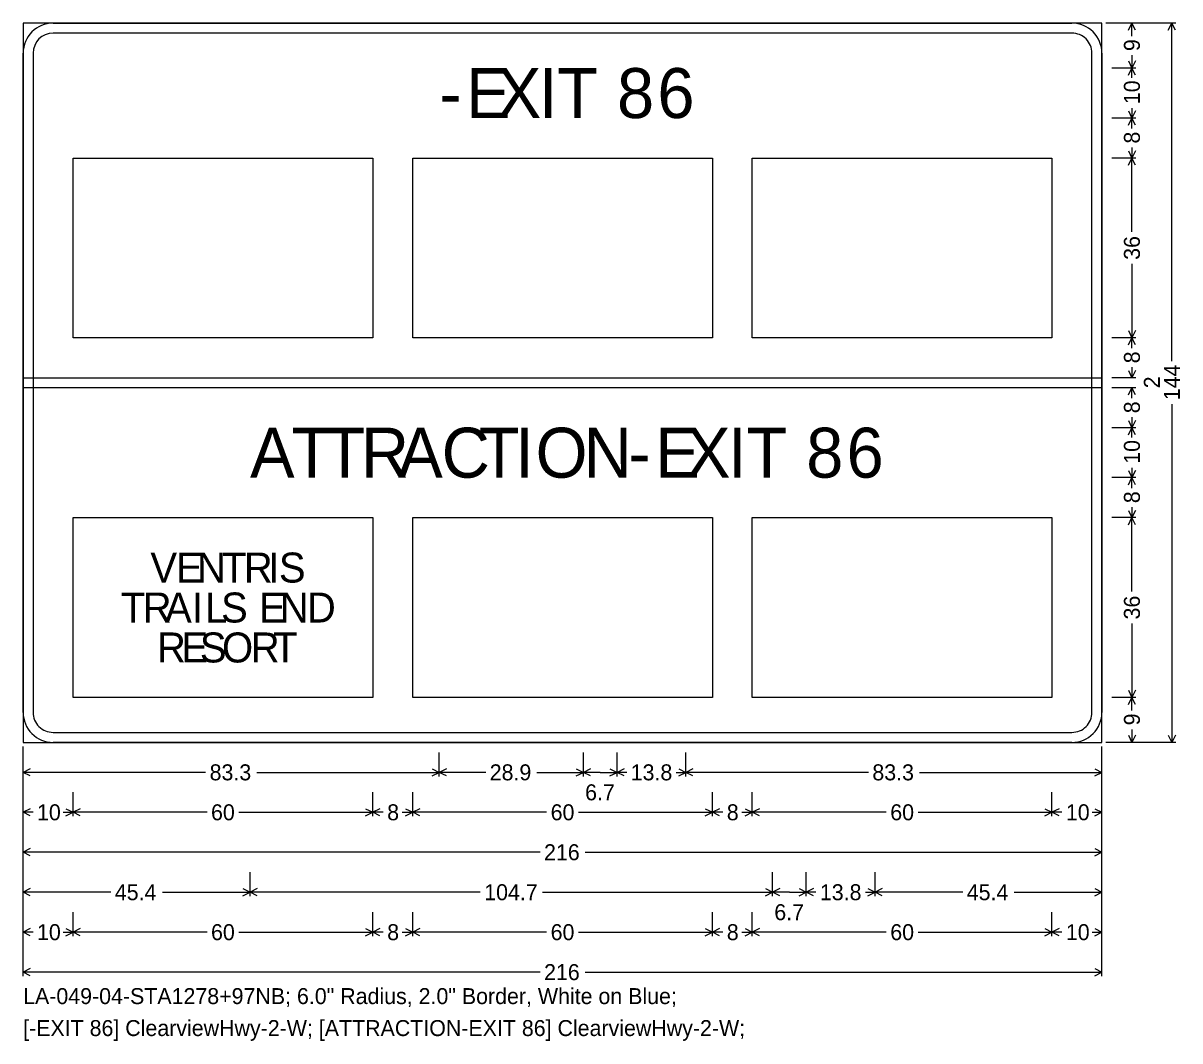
# Model space of a CAD drawing. Extents: x 667331 to 731245, y 738830 to 753817.
# Drawn here: x 719800 to 720147.4, y 746352.3 to 746658 of the extents above; entities that cross this region are included whole.
import ezdxf

# ---------------------------------------------------------------- set-up
doc = ezdxf.new("R2010")
doc.units = 0
doc.layers.add('R_SIGN', color=7, linetype='Continuous')

msp = doc.modelspace()

# ---------------------------------------------------------------- linework, layer by layer
at = {"layer": 'R_SIGN'}
for p, q in [((720146.21, 746657.95), (720125.21, 746657.95)), ((720134.21, 746657.95), (720127.01, 746657.95)), ((720131.94, 746655.81), (720133.01, 746657.95)), ((720133.01, 746654.05), (720133.01, 746657.95)), ((720134.09, 746655.81), (720133.01, 746657.95)), ((720143.94, 746655.81), (720145.01, 746657.95)), ((720145.01, 746556.39), (720145.01, 746657.95)), ((720146.09, 746655.81), (720145.01, 746657.95)), ((720131.94, 746646.6), (720133.01, 746644.45)), ((720133.01, 746648.36), (720133.01, 746644.45)), ((720134.09, 746646.6), (720133.01, 746644.45)), ((720134.21, 746644.45), (720127.01, 746644.45)), ((720131.94, 746642.31), (720133.01, 746644.45)), ((720133.01, 746641.48), (720133.01, 746644.45)), ((720134.09, 746642.31), (720133.01, 746644.45)), ((720133.01, 746632.42), (720133.01, 746629.45)), ((720134.21, 746629.45), (720127.01, 746629.45)), ((720131.94, 746631.6), (720133.01, 746629.45)), ((720131.94, 746627.31), (720133.01, 746629.45)), ((720134.09, 746631.6), (720133.01, 746629.45)), ((720133.01, 746626.31), (720133.01, 746629.45)), ((720134.09, 746627.31), (720133.01, 746629.45)), ((720131.94, 746619.6), (720133.01, 746617.45)), ((720133.01, 746620.59), (720133.01, 746617.45)), ((720134.09, 746619.6), (720133.01, 746617.45)), ((719815.01, 746563.45), (719815.01, 746617.45)), ((719815.01, 746617.45), (719905.01, 746617.45)), ((719905.01, 746617.45), (719905.01, 746563.45)), ((719917.01, 746563.45), (719917.01, 746617.45)), ((719917.01, 746617.45), (720007.01, 746617.45)), ((720007.01, 746617.45), (720007.01, 746563.45)), ((720019.01, 746563.45), (720019.01, 746617.45)), ((720019.01, 746617.45), (720109.01, 746617.45)), ((720109.01, 746617.45), (720109.01, 746563.45)), ((720134.21, 746617.45), (720127.01, 746617.45)), ((720131.94, 746615.31), (720133.01, 746617.45)), ((720133.01, 746595.23), (720133.01, 746617.45)), ((720134.09, 746615.31), (720133.01, 746617.45)), ((720133.01, 746585.67), (720133.01, 746563.45)), ((719905.01, 746563.45), (719815.01, 746563.45)), ((720007.01, 746563.45), (719917.01, 746563.45)), ((720109.01, 746563.45), (720019.01, 746563.45)), ((720134.21, 746563.45), (720127.01, 746563.45)), ((720131.94, 746565.6), (720133.01, 746563.45)), ((720131.94, 746561.31), (720133.01, 746563.45)), ((720134.09, 746565.6), (720133.01, 746563.45)), ((720133.01, 746560.31), (720133.01, 746563.45)), ((720134.09, 746561.31), (720133.01, 746563.45)), ((720131.94, 746553.6), (720133.01, 746551.45)), ((720133.01, 746554.59), (720133.01, 746551.45)), ((720134.09, 746553.6), (720133.01, 746551.45)), ((720134.21, 746551.45), (720127.01, 746551.45)), ((720134.21, 746548.45), (720127.01, 746548.45)), ((720131.94, 746546.31), (720133.01, 746548.45)), ((720133.01, 746545.31), (720133.01, 746548.45)), ((720134.09, 746546.31), (720133.01, 746548.45)), ((720145.01, 746543.51), (720145.01, 746441.95)), ((720131.94, 746538.6), (720133.01, 746536.45)), ((720133.01, 746539.59), (720133.01, 746536.45)), ((720134.09, 746538.6), (720133.01, 746536.45)), ((720134.21, 746536.45), (720127.01, 746536.45)), ((720131.94, 746534.31), (720133.01, 746536.45)), ((720133.01, 746533.48), (720133.01, 746536.45)), ((720134.09, 746534.31), (720133.01, 746536.45)), ((720133.01, 746524.42), (720133.01, 746521.45)), ((720134.21, 746521.45), (720127.01, 746521.45)), ((720131.94, 746523.6), (720133.01, 746521.45)), ((720131.94, 746519.31), (720133.01, 746521.45)), ((720134.09, 746523.6), (720133.01, 746521.45)), ((720133.01, 746518.31), (720133.01, 746521.45)), ((720134.09, 746519.31), (720133.01, 746521.45)), ((720131.94, 746511.6), (720133.01, 746509.45)), ((720133.01, 746512.59), (720133.01, 746509.45)), ((720134.09, 746511.6), (720133.01, 746509.45)), ((719815.01, 746455.45), (719815.01, 746509.45)), ((719815.01, 746509.45), (719905.01, 746509.45)), ((719905.01, 746509.45), (719905.01, 746455.45)), ((719917.01, 746455.45), (719917.01, 746509.45)), ((719917.01, 746509.45), (720007.01, 746509.45)), ((720007.01, 746509.45), (720007.01, 746455.45)), ((720019.01, 746455.45), (720019.01, 746509.45)), ((720019.01, 746509.45), (720109.01, 746509.45)), ((720109.01, 746509.45), (720109.01, 746455.45)), ((720134.21, 746509.45), (720127.01, 746509.45)), ((720131.94, 746507.31), (720133.01, 746509.45)), ((720133.01, 746487.23), (720133.01, 746509.45)), ((720134.09, 746507.31), (720133.01, 746509.45)), ((720133.01, 746477.67), (720133.01, 746455.45)), ((719905.01, 746455.45), (719815.01, 746455.45)), ((720007.01, 746455.45), (719917.01, 746455.45)), ((720109.01, 746455.45), (720019.01, 746455.45)), ((720134.21, 746455.45), (720127.01, 746455.45)), ((720134.21, 746455.45), (720127.01, 746455.45)), ((720131.94, 746457.6), (720133.01, 746455.45)), ((720131.94, 746453.31), (720133.01, 746455.45)), ((720134.09, 746457.6), (720133.01, 746455.45)), ((720133.01, 746451.55), (720133.01, 746455.45)), ((720134.09, 746453.31), (720133.01, 746455.45)), ((720133.01, 746445.86), (720133.01, 746441.95)), ((720146.21, 746441.95), (720125.21, 746441.95)), ((720134.21, 746441.95), (720127.01, 746441.95)), ((720131.94, 746444.1), (720133.01, 746441.95)), ((720134.09, 746444.1), (720133.01, 746441.95)), ((720143.94, 746444.1), (720145.01, 746441.95)), ((720146.09, 746444.1), (720145.01, 746441.95)), ((719800.01, 746371.75), (719800.01, 746440.75)), ((719800.01, 746431.75), (719800.01, 746438.95)), ((719924.98, 746431.75), (719924.98, 746438.95)), ((719968.28, 746431.75), (719968.28, 746438.95)), ((719978.37, 746431.75), (719978.37, 746438.95)), ((719999.05, 746431.75), (719999.05, 746438.95)), ((719999.05, 746431.75), (719999.05, 746438.95)), ((720124.01, 746371.75), (720124.01, 746440.75)), ((720124.01, 746431.75), (720124.01, 746438.95)), ((719802.16, 746434.03), (719800.01, 746432.95)), ((719854.82, 746432.95), (719800.01, 746432.95)), ((719802.16, 746431.88), (719800.01, 746432.95)), ((719870.17, 746432.95), (719924.98, 746432.95)), ((719922.83, 746434.03), (719924.98, 746432.95)), ((719922.83, 746431.88), (719924.98, 746432.95)), ((719927.13, 746434.03), (719924.98, 746432.95)), ((719938.94, 746432.95), (719924.98, 746432.95)), ((719927.13, 746431.88), (719924.98, 746432.95)), ((719954.33, 746432.95), (719968.28, 746432.95)), ((719966.14, 746434.03), (719968.28, 746432.95)), ((719966.14, 746431.88), (719968.28, 746432.95)), ((719970.43, 746434.03), (719968.28, 746432.95)), ((719973.33, 746432.95), (719968.28, 746432.95)), ((719970.43, 746431.88), (719968.28, 746432.95)), ((719973.33, 746432.95), (719978.37, 746432.95)), ((719976.22, 746434.03), (719978.37, 746432.95)), ((719976.22, 746431.88), (719978.37, 746432.95)), ((719980.52, 746434.03), (719978.37, 746432.95)), ((719981.28, 746432.95), (719978.37, 746432.95)), ((719980.52, 746431.88), (719978.37, 746432.95)), ((719996.14, 746432.95), (719999.05, 746432.95)), ((719996.9, 746434.03), (719999.05, 746432.95)), ((719996.9, 746431.88), (719999.05, 746432.95)), ((720001.19, 746434.03), (719999.05, 746432.95)), ((720053.86, 746432.95), (719999.05, 746432.95)), ((720001.19, 746431.88), (719999.05, 746432.95)), ((720069.2, 746432.95), (720124.01, 746432.95)), ((720121.87, 746434.03), (720124.01, 746432.95)), ((720121.87, 746431.88), (720124.01, 746432.95)), ((719800.01, 746419.75), (719800.01, 746426.95)), ((719815.01, 746419.75), (719815.01, 746426.95)), ((719905.01, 746419.75), (719905.01, 746426.95)), ((719917.01, 746419.75), (719917.01, 746426.95)), ((720007.01, 746419.75), (720007.01, 746426.95)), ((720019.01, 746419.75), (720019.01, 746426.95)), ((720109.01, 746419.75), (720109.01, 746426.95)), ((720109.01, 746419.75), (720109.01, 746426.95)), ((720124.01, 746419.75), (720124.01, 746426.95)), ((719802.16, 746422.03), (719800.01, 746420.95)), ((719802.98, 746420.95), (719800.01, 746420.95)), ((719802.16, 746419.88), (719800.01, 746420.95)), ((719812.04, 746420.95), (719815.01, 746420.95)), ((719812.87, 746422.03), (719815.01, 746420.95)), ((719812.87, 746419.88), (719815.01, 746420.95)), ((719817.16, 746422.03), (719815.01, 746420.95)), ((719855.24, 746420.95), (719815.01, 746420.95)), ((719817.16, 746419.88), (719815.01, 746420.95)), ((719864.78, 746420.95), (719905.01, 746420.95)), ((719902.87, 746422.03), (719905.01, 746420.95)), ((719902.87, 746419.88), (719905.01, 746420.95)), ((719907.16, 746422.03), (719905.01, 746420.95)), ((719908.15, 746420.95), (719905.01, 746420.95)), ((719907.16, 746419.88), (719905.01, 746420.95)), ((719913.87, 746420.95), (719917.01, 746420.95)), ((719914.87, 746422.03), (719917.01, 746420.95)), ((719914.87, 746419.88), (719917.01, 746420.95)), ((719919.16, 746422.03), (719917.01, 746420.95)), ((719957.24, 746420.95), (719917.01, 746420.95)), ((719919.16, 746419.88), (719917.01, 746420.95)), ((719966.78, 746420.95), (720007.01, 746420.95)), ((720004.87, 746422.03), (720007.01, 746420.95)), ((720004.87, 746419.88), (720007.01, 746420.95)), ((720009.16, 746422.03), (720007.01, 746420.95)), ((720010.15, 746420.95), (720007.01, 746420.95)), ((720009.16, 746419.88), (720007.01, 746420.95)), ((720015.87, 746420.95), (720019.01, 746420.95)), ((720016.87, 746422.03), (720019.01, 746420.95)), ((720016.87, 746419.88), (720019.01, 746420.95)), ((720021.16, 746422.03), (720019.01, 746420.95)), ((720059.24, 746420.95), (720019.01, 746420.95)), ((720021.16, 746419.88), (720019.01, 746420.95)), ((720068.78, 746420.95), (720109.01, 746420.95)), ((720106.87, 746422.03), (720109.01, 746420.95)), ((720106.87, 746419.88), (720109.01, 746420.95)), ((720111.16, 746422.03), (720109.01, 746420.95)), ((720111.98, 746420.95), (720109.01, 746420.95)), ((720111.16, 746419.88), (720109.01, 746420.95)), ((720121.04, 746420.95), (720124.01, 746420.95)), ((720121.87, 746422.03), (720124.01, 746420.95)), ((720121.87, 746419.88), (720124.01, 746420.95)), ((719800.01, 746407.75), (719800.01, 746414.95)), ((720124.01, 746407.75), (720124.01, 746414.95)), ((719802.16, 746410.03), (719800.01, 746408.95)), ((720121.87, 746410.03), (720124.01, 746408.95)), ((719955.26, 746408.95), (719800.01, 746408.95)), ((719802.16, 746407.88), (719800.01, 746408.95)), ((719968.77, 746408.95), (720124.01, 746408.95)), ((720121.87, 746407.88), (720124.01, 746408.95)), ((719800.01, 746395.75), (719800.01, 746402.95)), ((719868.16, 746395.75), (719868.16, 746402.95)), ((720025.11, 746395.75), (720025.11, 746402.95)), ((720035.19, 746395.75), (720035.19, 746402.95)), ((720055.87, 746395.75), (720055.87, 746402.95)), ((720055.87, 746395.75), (720055.87, 746402.95)), ((720124.01, 746395.75), (720124.01, 746402.95)), ((719802.16, 746398.03), (719800.01, 746396.95)), ((719826.35, 746396.95), (719800.01, 746396.95)), ((719802.16, 746395.88), (719800.01, 746396.95)), ((719841.82, 746396.95), (719868.16, 746396.95)), ((719866.01, 746398.03), (719868.16, 746396.95)), ((719866.01, 746395.88), (719868.16, 746396.95)), ((719870.3, 746398.03), (719868.16, 746396.95)), ((719937.29, 746396.95), (719868.16, 746396.95)), ((719870.3, 746395.88), (719868.16, 746396.95)), ((719955.97, 746396.95), (720025.11, 746396.95)), ((720022.96, 746398.03), (720025.11, 746396.95)), ((720022.96, 746395.88), (720025.11, 746396.95)), ((720027.25, 746398.03), (720025.11, 746396.95)), ((720030.15, 746396.95), (720025.11, 746396.95)), ((720027.25, 746395.88), (720025.11, 746396.95)), ((720030.15, 746396.95), (720035.19, 746396.95)), ((720033.04, 746398.03), (720035.19, 746396.95)), ((720033.04, 746395.88), (720035.19, 746396.95)), ((720037.34, 746398.03), (720035.19, 746396.95)), ((720038.1, 746396.95), (720035.19, 746396.95)), ((720037.34, 746395.88), (720035.19, 746396.95)), ((720052.96, 746396.95), (720055.87, 746396.95)), ((720053.72, 746398.03), (720055.87, 746396.95)), ((720053.72, 746395.88), (720055.87, 746396.95)), ((720058.02, 746398.03), (720055.87, 746396.95)), ((720082.21, 746396.95), (720055.87, 746396.95)), ((720058.02, 746395.88), (720055.87, 746396.95)), ((720097.67, 746396.95), (720124.01, 746396.95)), ((720121.87, 746398.03), (720124.01, 746396.95)), ((720121.87, 746395.88), (720124.01, 746396.95)), ((719800.01, 746383.75), (719800.01, 746390.95)), ((719815.01, 746383.75), (719815.01, 746390.95)), ((719905.01, 746383.75), (719905.01, 746390.95)), ((719917.01, 746383.75), (719917.01, 746390.95)), ((720007.01, 746383.75), (720007.01, 746390.95)), ((720019.01, 746383.75), (720019.01, 746390.95)), ((720109.01, 746383.75), (720109.01, 746390.95)), ((720109.01, 746383.75), (720109.01, 746390.95)), ((720124.01, 746383.75), (720124.01, 746390.95)), ((719802.16, 746386.03), (719800.01, 746384.95)), ((719812.87, 746386.03), (719815.01, 746384.95)), ((719817.16, 746386.03), (719815.01, 746384.95)), ((719902.87, 746386.03), (719905.01, 746384.95)), ((719907.16, 746386.03), (719905.01, 746384.95)), ((719914.87, 746386.03), (719917.01, 746384.95)), ((719919.16, 746386.03), (719917.01, 746384.95)), ((720004.87, 746386.03), (720007.01, 746384.95)), ((720009.16, 746386.03), (720007.01, 746384.95)), ((720016.87, 746386.03), (720019.01, 746384.95)), ((720021.16, 746386.03), (720019.01, 746384.95)), ((720106.87, 746386.03), (720109.01, 746384.95)), ((720111.16, 746386.03), (720109.01, 746384.95)), ((720121.87, 746386.03), (720124.01, 746384.95)), ((719802.98, 746384.95), (719800.01, 746384.95)), ((719802.16, 746383.88), (719800.01, 746384.95)), ((719812.04, 746384.95), (719815.01, 746384.95)), ((719812.87, 746383.88), (719815.01, 746384.95)), ((719855.24, 746384.95), (719815.01, 746384.95)), ((719817.16, 746383.88), (719815.01, 746384.95)), ((719864.78, 746384.95), (719905.01, 746384.95)), ((719902.87, 746383.88), (719905.01, 746384.95)), ((719908.15, 746384.95), (719905.01, 746384.95)), ((719907.16, 746383.88), (719905.01, 746384.95)), ((719913.87, 746384.95), (719917.01, 746384.95)), ((719914.87, 746383.88), (719917.01, 746384.95)), ((719957.24, 746384.95), (719917.01, 746384.95)), ((719919.16, 746383.88), (719917.01, 746384.95)), ((719966.78, 746384.95), (720007.01, 746384.95)), ((720004.87, 746383.88), (720007.01, 746384.95)), ((720010.15, 746384.95), (720007.01, 746384.95)), ((720009.16, 746383.88), (720007.01, 746384.95)), ((720015.87, 746384.95), (720019.01, 746384.95)), ((720016.87, 746383.88), (720019.01, 746384.95)), ((720059.24, 746384.95), (720019.01, 746384.95)), ((720021.16, 746383.88), (720019.01, 746384.95)), ((720068.78, 746384.95), (720109.01, 746384.95)), ((720106.87, 746383.88), (720109.01, 746384.95)), ((720111.98, 746384.95), (720109.01, 746384.95)), ((720111.16, 746383.88), (720109.01, 746384.95)), ((720121.04, 746384.95), (720124.01, 746384.95)), ((720121.87, 746383.88), (720124.01, 746384.95)), ((719802.16, 746374.03), (719800.01, 746372.95)), ((719955.26, 746372.95), (719800.01, 746372.95)), ((719802.16, 746371.88), (719800.01, 746372.95)), ((719968.77, 746372.95), (720124.01, 746372.95)), ((720121.87, 746374.03), (720124.01, 746372.95)), ((720121.87, 746371.88), (720124.01, 746372.95))]:
    msp.add_line(p, q, dxfattribs=at)
for points in [[(719800.01, 746441.95), (720124.01, 746441.95), (720124.01, 746657.95), (719800.01, 746657.95), (719800.01, 746441.95), (719800.01, 746441.95)], [(719809.01, 746657.95), (720115.01, 746657.95)], [(720115.01, 746654.95), (719809.01, 746654.95)], [(719800.01, 746450.95), (719800.01, 746648.95)], [(719803.01, 746648.95), (719803.01, 746450.95)], [(720121.01, 746450.95), (720121.01, 746648.95)], [(720124.01, 746648.95), (720124.01, 746450.95)], [(719800.01, 746551.45), (720124.01, 746551.45), (720124.01, 746548.45), (719800.01, 746548.45), (719800.01, 746551.45), (719800.01, 746551.45)], [(719809.01, 746444.95), (720115.01, 746444.95)], [(720115.01, 746441.95), (719809.01, 746441.95)]]:
    msp.add_lwpolyline(points, dxfattribs=at)
for centre, radius, start, end in [((719809.01, 746648.95), 9, 90.0002, 179.9998), ((720115.01, 746648.95), 9, 0, 90.0002), ((719809.01, 746648.95), 6, 90.0002, 179.9998), ((720115.01, 746648.95), 6, 0, 90.0002), ((719809.01, 746450.95), 9, 179.9998, 270.0001), ((719809.01, 746450.95), 6, 179.9998, 270.0001), ((720115.01, 746450.95), 9, 270.0001, 0.0003), ((720115.01, 746450.95), 6, 270.0001, 0.0003)]:
    msp.add_arc(centre, radius, start, end, dxfattribs=at)

# ---------------------------------------------------------------- texts
for s, p in [('9', (720135.41, 746649.56)), ('10', (720135.41, 746633.62)), ('8', (720135.41, 746621.79)), ('36', (720135.41, 746586.87)), ('8', (720135.41, 746555.79)), ('144', (720147.41, 746544.71)), ('2', (720141.41, 746548.29)), ('8', (720135.41, 746540.79)), ('10', (720135.41, 746525.62)), ('8', (720135.41, 746513.79)), ('36', (720135.41, 746478.87)), ('9', (720135.41, 746447.06))]:
    msp.add_text(s, height=4.8, rotation=90.0002, dxfattribs=at).set_placement(p)
for s, height, p in [('E', 15, (719933.03, 746629.45)), ('X', 15, (719942.27, 746629.45)), ('I', 15, (719954.89, 746629.45)), ('T', 15, (719960.4, 746629.45)), ('8', 15, (719978.37, 746629.45)), ('6', 15, (719990.49, 746629.45)), ('-', 15, (719924.98, 746629.45)), ('A', 15, (719868.16, 746521.45)), ('T', 15, (719880.61, 746521.45)), ('T', 15, (719890.53, 746521.45)), ('R', 15, (719901.46, 746521.45)), ('A', 15, (719912.65, 746521.45)), ('C', 15, (719925.7, 746521.45)), ('T', 15, (719936.89, 746521.45)), ('I', 15, (719947.82, 746521.45)), ('O', 15, (719953.92, 746521.45)), ('N', 15, (719968.33, 746521.45)), ('E', 15, (719989.85, 746521.45)), ('X', 15, (719999.09, 746521.45)), ('I', 15, (720011.72, 746521.45)), ('T', 15, (720017.22, 746521.45)), ('8', 15, (720035.19, 746521.45)), ('6', 15, (720047.31, 746521.45)), ('-', 15, (719981.8, 746521.45)), ('V', 9, (719838.23, 746489.95)), ('E', 9, (719845.95, 746489.95)), ('N', 9, (719852.21, 746489.95)), ('T', 9, (719859.73, 746489.95)), ('R', 9, (719866.29, 746489.95)), ('I', 9, (719873.61, 746489.95)), ('S', 9, (719876.82, 746489.95)), ('T', 9, (719829.35, 746477.95)), ('R', 9, (719835.91, 746477.95)), ('A', 9, (719842.62, 746477.95)), ('I', 9, (719850.71, 746477.95)), ('L', 9, (719854.62, 746477.95)), ('S', 9, (719859.45, 746477.95)), ('E', 9, (719870.84, 746477.95)), ('N', 9, (719877.1, 746477.95)), ('D', 9, (719885.23, 746477.95)), ('R', 9, (719840.21, 746465.95)), ('E', 9, (719847.53, 746465.95)), ('S', 9, (719853.07, 746465.95)), ('O', 9, (719859.73, 746465.95)), ('R', 9, (719868.38, 746465.95)), ('T', 9, (719875.09, 746465.95)), ('83.3', 4.8, (719856.02, 746430.55)), ('28.9', 4.8, (719940.14, 746430.55)), ('13.8', 4.8, (719982.48, 746430.55)), ('83.3', 4.8, (720055.06, 746430.55)), ('6.7', 4.8, (719968.79, 746424.55)), ('10', 4.8, (719804.18, 746418.55)), ('60', 4.8, (719856.44, 746418.55)), ('8', 4.8, (719909.35, 746418.55)), ('60', 4.8, (719958.44, 746418.55)), ('8', 4.8, (720011.35, 746418.55)), ('60', 4.8, (720060.44, 746418.55)), ('10', 4.8, (720113.18, 746418.55)), ('216', 4.8, (719956.46, 746406.55)), ('45.4', 4.8, (719827.55, 746394.55)), ('104.7', 4.8, (719938.49, 746394.55)), ('13.8', 4.8, (720039.3, 746394.55)), ('45.4', 4.8, (720083.41, 746394.55)), ('6.7', 4.8, (720025.61, 746388.55)), ('10', 4.8, (719804.18, 746382.55)), ('60', 4.8, (719856.44, 746382.55)), ('8', 4.8, (719909.35, 746382.55)), ('60', 4.8, (719958.44, 746382.55)), ('8', 4.8, (720011.35, 746382.55)), ('60', 4.8, (720060.44, 746382.55)), ('10', 4.8, (720113.18, 746382.55)), ('216', 4.8, (719956.46, 746370.55)), ('LA-049-04-STA1278+97NB; 6.0" Radius, 2.0" Border, White on Blue; ', 4.8, (719800.01, 746363.35)), ('[-EXIT 86] ClearviewHwy-2-W; [ATTRACTION-EXIT 86] ClearviewHwy-2-W; ', 4.8, (719800.01, 746353.75))]:
    msp.add_text(s, height=height, dxfattribs=at).set_placement(p)

doc.saveas('drawing.dxf')
